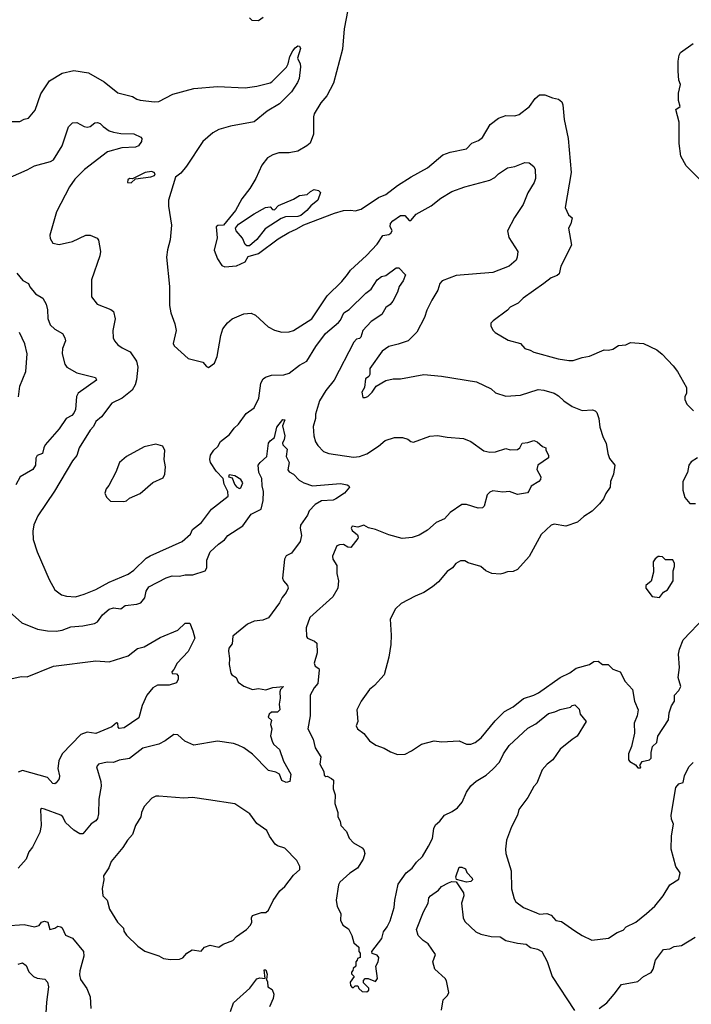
# Model space of a CAD drawing. Extents: x 1678759 to 1859541, y 384609 to 522867.
# Tile 446 of 466: x 1805055 to 1809641, y 504345 to 511067. Entities that reach past the tile are written whole.
import ezdxf

# ---------------------------------------------------------------- set-up
doc = ezdxf.new("R2010")
doc.units = 0

msp = doc.modelspace()

# ---------------------------------------------------------------- linework, layer by layer
at = {"layer": '0CON20XD'}
for points in [[(1807295.7, 511135), (1807271.4, 511005), (1807260, 510865), (1807197.8, 510635), (1807151.5, 510548.5), (1807110.8, 510499.2), (1807066.2, 510425), (1807061.2, 510405), (1807060.8, 510285), (1807038.8, 510225), (1807016.7, 510205), (1806955, 510169.2), (1806895, 510158), (1806825, 510158.8), (1806782.5, 510145), (1806747.5, 510125), (1806707.5, 510075), (1806667, 509983), (1806627.5, 509915), (1806572.5, 509845), (1806527.5, 509765), (1806447.5, 509665), (1806407, 509663), (1806396.7, 509653.3), (1806403, 509577), (1806383.9, 509493.9), (1806406.7, 509435), (1806435, 509390), (1806455, 509380), (1806535, 509387.5), (1806595, 509413.8), (1806615, 509450), (1806685, 509471.2), (1806819.5, 509570.5), (1806892.5, 509615), (1806943.9, 509636.1), (1806995, 509666.7), (1807204.2, 509745.8), (1807265, 509763.8), (1807315, 509766.7), (1807345, 509761.2), (1807385.7, 509774.3), (1807505, 509852.9), (1807555, 509874.3), (1807634.6, 509935.4), (1807728.8, 509995), (1807838.8, 510055), (1807945, 510144), (1807995, 510162.9), (1808105, 510186), (1808142.5, 510225), (1808187, 510243), (1808215, 510263.8), (1808268.3, 510351.7), (1808325.6, 510394.4), (1808375, 510412), (1808435, 510410), (1808465, 510420.8)], [(1806625, 511080), (1806640, 511065), (1806685, 511062.5), (1806716.4, 511083.6)], [(1804987, 510373), (1805055, 510372.5), (1805085, 510387.5), (1805115.9, 510394.1), (1805160.7, 510449.3), (1805199.7, 510560.3), (1805259.3, 510650.7), (1805345, 510702), (1805425, 510720), (1805525, 510704.2), (1805632.1, 510642.1), (1805725, 510568), (1805825, 510543.8), (1805854.4, 510524.4), (1805878.5, 510518.5), (1805975, 510505.6), (1806005, 510508.1), (1806101.2, 510558.8), (1806245, 510596.4), (1806405, 510610.9), (1806595, 510601.8), (1806675, 510613.5), (1806765, 510636.2), (1806777.5, 510642.5), (1806876.4, 510743.6), (1806889.2, 510765), (1806899.2, 510815), (1806919.2, 510855), (1806935, 510876), (1806955, 510888.8), (1806965.9, 510885.9), (1806971.7, 510871.7), (1806950.8, 510805), (1806970, 510765), (1806972, 510745), (1806962.5, 510665), (1806952.4, 510637.6), (1806911.9, 510575), (1806828, 510492), (1806745, 510442.2), (1806655, 510368.9), (1806495, 510340.9), (1806415, 510316.7), (1806374.6, 510295.4), (1806305.8, 510235), (1806195, 510066.2), (1806155, 510020), (1806118.8, 509991.2), (1806071.9, 509835), (1806070, 509795), (1806090.5, 509665), (1806083.3, 509565), (1806063.1, 509495), (1806058.1, 509445), (1806078.1, 509245), (1806078.6, 509115), (1806087.5, 509065), (1806115, 508990), (1806124, 508945), (1806102.7, 508857.3), (1806109.7, 508839.7), (1806205, 508754), (1806305, 508730), (1806330.5, 508700.5), (1806345, 508693.3), (1806385, 508722.5), (1806402.3, 508767.7), (1806428.3, 508911.7), (1806442.5, 508957.5), (1806473.4, 508996.6), (1806505, 509023.8), (1806585, 509058), (1806635, 509063.8), (1806665, 509048.8), (1806750.9, 508970.9), (1806795, 508947.5), (1806845, 508934.2), (1806895, 508936), (1806925, 508945.8), (1807049.4, 509025), (1807155, 509181.2), (1807255, 509280), (1807293, 509327), (1807313.5, 509356.5), (1807422.6, 509457.4), (1807495, 509534.3), (1807535, 509594.2), (1807575, 509600.4), (1807590.1, 509609.9), (1807598.9, 509625), (1807585.7, 509655), (1807587.5, 509675), (1807603.7, 509695), (1807655, 509731), (1807685, 509730.5), (1807715, 509696.7), (1807725, 509696.5), (1807761.2, 509738.8), (1807865, 509797.5), (1807931.2, 509848.8), (1808005, 509893.1), (1808095, 509925.5), (1808265, 509972.2), (1808299.1, 509990.9), (1808325, 510015.7), (1808385, 510055.8), (1808435, 510064.2), (1808505, 510091.2), (1808535, 510090), (1808565.8, 510065.8), (1808575.8, 510045), (1808578.1, 509981.9)], [(1809695, 509980.8), (1809605, 510070), (1809570, 510135), (1809558.3, 510221.7), (1809557.7, 510367.7), (1809536.2, 510455), (1809564, 510475), (1809553.4, 510515), (1809553.8, 510565), (1809567.2, 510625), (1809556.1, 510655), (1809551.5, 510715), (1809551.8, 510785), (1809558.4, 510825), (1809566.3, 510843.6), (1809655, 510905.4)], [(1808465, 510420.8), (1808535.4, 510474.6), (1808575, 510530), (1808605, 510553.3), (1808640, 510555), (1808692.8, 510532.8), (1808734.2, 510524.2), (1808757.3, 510507.3), (1808763.8, 510485), (1808772.7, 510385), (1808799.2, 510255), (1808820, 510025), (1808780, 509785), (1808803.3, 509735), (1808827.5, 509715), (1808817.6, 509672.4), (1808802.1, 509645), (1808823.2, 509526.8), (1808749.2, 509385), (1808737.9, 509332.1), (1808725, 509320.4), (1808683.8, 509305), (1808633.8, 509265), (1808493.6, 509166.4), (1808458.7, 509131.3), (1808404.6, 509105.4), (1808385, 509084), (1808288.3, 509011.7), (1808272.5, 508995), (1808272.5, 508975), (1808287.5, 508945), (1808301.7, 508931.7), (1808389.7, 508879.7), (1808475.7, 508855.7), (1808505, 508822), (1808541.7, 508811.7), (1808565, 508798), (1808732.1, 508752.1), (1808805, 508740.8), (1808835, 508741.4), (1808895, 508761.4), (1808945, 508770), (1809045, 508813.3), (1809075, 508811.2), (1809105, 508818.8), (1809145, 508843.3), (1809193, 508847), (1809225, 508862.5), (1809315, 508857.5), (1809405, 508812.5), (1809443, 508783), (1809517.5, 508705), (1809547.5, 508665), (1809607.5, 508555), (1809607.5, 508515), (1809597.5, 508495), (1809597.5, 508475), (1809611.7, 508441.7), (1809656.4, 508396.4)], [(1804955, 509976.2), (1805105, 510042.5), (1805155, 510070.5), (1805265, 510098.2), (1805285, 510110), (1805345, 510206), (1805388.9, 510335), (1805415, 510364), (1805445, 510364.2), (1805495, 510336.9), (1805515, 510333.1), (1805535, 510336.9), (1805567.1, 510362.9), (1805585, 510365.5), (1805605, 510357.8), (1805625, 510337.1), (1805665, 510309.1), (1805695, 510299.1), (1805745, 510290.6), (1805835, 510287.5), (1805882.5, 510265), (1805890, 510255), (1805887.5, 510235), (1805865, 510206.7), (1805845, 510198), (1805753, 510193), (1805655, 510164), (1805496.5, 510043.5), (1805430.9, 509979.1), (1805395, 509926.2), (1805305.7, 509755), (1805260, 509595), (1805262.7, 509572.7), (1805280.5, 509540.5), (1805325, 509532.9), (1805416.4, 509553.6), (1805507.5, 509595), (1805536.6, 509596.6), (1805583.3, 509575), (1805592.5, 509562.5), (1805605.6, 509485), (1805602.9, 509455), (1805545, 509290), (1805546.2, 509175), (1805583.3, 509125), (1805677.9, 509087.9), (1805696, 509075), (1805706.9, 509025), (1805690.6, 508945), (1805694, 508895), (1805702, 508875), (1805725, 508848), (1805755, 508825.8), (1805809.3, 508799.3), (1805853.3, 508735), (1805860.5, 508695), (1805851.7, 508608.3), (1805842.9, 508575), (1805822.6, 508537.4), (1805755, 508484.2), (1805685, 508448), (1805613.3, 508355), (1805575.6, 508325), (1805559.5, 508290.5), (1805535, 508263.8), (1805461.4, 508145), (1805445, 508091.2), (1805414.5, 508055.5), (1805292.1, 507847.9), (1805179.7, 507680.3), (1805151.7, 507618.3), (1805144.3, 507575.7), (1805147.9, 507517.9), (1805174.2, 507435), (1805255.7, 507245.7), (1805293.8, 507175), (1805340.6, 507140.6), (1805375, 507132), (1805435, 507127.1), (1805495, 507145.7), (1805575, 507177.5), (1805665, 507226.9), (1805795, 507281.4), (1805835, 507310), (1805918.8, 507391.2), (1805945, 507407.7), (1806165, 507504.3), (1806220.6, 507555), (1806235, 507587.5), (1806295.9, 507634.1), (1806365, 507725.8), (1806477.5, 507815), (1806476.7, 507846.7), (1806452, 507895), (1806443.3, 507935), (1806396.2, 507985), (1806358, 508045), (1806353.8, 508065), (1806357.5, 508095), (1806380.7, 508129.3), (1806407.3, 508152.7), (1806425, 508186.7), (1806487.5, 508235), (1806520.5, 508279.5), (1806550, 508305), (1806601.7, 508378.3), (1806655, 508416.2), (1806687.2, 508482.8), (1806702.5, 508585), (1806716.7, 508615), (1806733.1, 508626.9), (1806775, 508640.6), (1806858.6, 508641.4), (1806895, 508652.8), (1806965, 508708.5), (1807015.2, 508734.8), (1807076.9, 508835), (1807143.6, 508925), (1807231.2, 508998.8), (1807245, 509015.7), (1807267.5, 509065), (1807305, 509088.1), (1807419.2, 509200.8), (1807455, 509227.8), (1807495, 509290), (1807525, 509312.9), (1807555, 509320), (1807625, 509373.3), (1807645, 509372.5), (1807690, 509325), (1807674.2, 509285), (1807647.1, 509245), (1807635, 509206), (1807601.9, 509145), (1807585, 509123.3), (1807555, 509102.9), (1807527.8, 509055), (1807454.1, 509005.9), (1807397.8, 508945), (1807385, 508900), (1807375, 508890), (1807354.7, 508885.3), (1807336.9, 508865), (1807202.8, 508607.2), (1807144.4, 508535), (1807101.9, 508465), (1807074.5, 508375), (1807074.3, 508345), (1807059.8, 508290.2), (1807062.9, 508225), (1807074.4, 508185), (1807089.8, 508159.8), (1807128.9, 508118.9), (1807165, 508105.6), (1807335, 508079.4), (1807375.5, 508084.5), (1807425, 508103.1), (1807505, 508154.4), (1807551.2, 508195), (1807615, 508214.3), (1807670, 508215), (1807705, 508203.3), (1807726.4, 508186.4), (1807745, 508183.3), (1807855.5, 508224.5), (1807907.4, 508227.4), (1807974, 508216), (1808085, 508208.5), (1808135, 508186.7), (1808225, 508124.4), (1808265, 508114.4), (1808305, 508117.8), (1808375, 508139.2), (1808405, 508130), (1808455, 508132.3), (1808470, 508145), (1808486.2, 508175), (1808525, 508179.4), (1808565, 508194.2), (1808588, 508185), (1808625, 508152.5), (1808646.7, 508145), (1808648.3, 508128.3), (1808666, 508095), (1808666.2, 508075), (1808592.5, 508025), (1808587, 507997), (1808612.5, 507945), (1808611.7, 507928.3), (1808600, 507915), (1808547, 507883), (1808532.5, 507847.5), (1808522.5, 507837.5), (1808455, 507825.8), (1808400, 507845), (1808355, 507841.9), (1808285, 507850.8), (1808265, 507842), (1808246.8, 507823.2), (1808225.8, 507745), (1808215.7, 507734.3), (1808185, 507731.4), (1808105, 507756.9), (1808075, 507756.9), (1807995, 507702.5), (1807955, 507660), (1807898.6, 507635), (1807839, 507581), (1807782.3, 507547.7), (1807735, 507532.7), (1807665.6, 507525.6), (1807575, 507550), (1807485, 507587.5), (1807437.7, 507597.7), (1807405, 507616.2), (1807363, 507603), (1807325, 507610), (1807317.5, 507595), (1807325, 507580), (1807360.7, 507550.7), (1807366.7, 507535), (1807363.3, 507525), (1807315, 507462.5), (1807295, 507466), (1807265, 507483.1), (1807237.6, 507482.4), (1807220, 507475), (1807190.8, 507405), (1807194, 507385), (1807220.7, 507340.7), (1807220, 507285), (1807231.4, 507235), (1807227.1, 507185), (1807192.2, 507127.8), (1807035, 506986.7), (1807012, 506915), (1807013.3, 506855), (1807020, 506845), (1807067.5, 506825), (1807085, 506810), (1807087.3, 506745), (1807065.6, 506675), (1807073.1, 506653.1), (1807097.5, 506637.5), (1807098.8, 506628.8), (1807091.1, 506535), (1807065, 506506), (1807037.5, 506455), (1807039.2, 506315), (1807022, 506225), (1807060, 506155), (1807072.2, 506095), (1807112.1, 506035), (1807103.3, 505985), (1807131.2, 505935), (1807135, 505910), (1807145, 505900), (1807155, 505902.5), (1807185, 505887.5), (1807196.7, 505875), (1807196.4, 505816.4), (1807210, 505775), (1807206.4, 505716.4), (1807226.2, 505655), (1807226.7, 505625), (1807242.5, 505595), (1807247.5, 505565), (1807287.5, 505525), (1807305, 505480), (1807335, 505447.5), (1807393, 505413), (1807405, 505400), (1807412.5, 505375), (1807400, 505335), (1807361.2, 505275), (1807308.8, 505241.2), (1807241.7, 505178.3), (1807231.2, 505161.2), (1807215.6, 505055), (1807223.3, 505013.3), (1807248.8, 504965), (1807245, 504920), (1807262.5, 504885), (1807300, 504860), (1807323.3, 504815), (1807337.5, 504765), (1807370, 504735), (1807370, 504705), (1807380, 504695), (1807380, 504665), (1807361.7, 504658.3), (1807360, 504645), (1807350, 504635), (1807350, 504605), (1807331.7, 504588.3), (1807330, 504575), (1807320, 504565), (1807321.7, 504551.7), (1807340, 504535), (1807312.5, 504495), (1807313, 504473), (1807325, 504460), (1807335, 504460), (1807345, 504470), (1807365, 504470), (1807371.7, 504451.7), (1807393, 504433), (1807425, 504430), (1807438.3, 504441.7), (1807440, 504455), (1807401.7, 504491.7), (1807401.7, 504508.3), (1807415, 504520), (1807435, 504520), (1807485, 504500), (1807499.3, 504520.7), (1807487.5, 504605), (1807502.5, 504635), (1807507.5, 504665), (1807495, 504680), (1807461.7, 504691.7), (1807460, 504705), (1807526.7, 504795), (1807539.3, 504840.7), (1807565, 504873.3), (1807585.7, 504915), (1807612.5, 505005), (1807615.8, 505055), (1807638.9, 505165), (1807695, 505242), (1807735, 505273.8), (1807764.5, 505315.5), (1807805, 505354), (1807845.6, 505424.4), (1807872.7, 505477.3), (1807882.7, 505545), (1807895, 505569.2), (1807925, 505594.4), (1807955, 505636.9), (1808008.3, 505661.7), (1808043.8, 505686.2), (1808075.6, 505725), (1808105, 505794.2), (1808135, 505836.9), (1808171.8, 505868.2), (1808241.4, 505908.6), (1808285, 505950), (1808331.5, 505998.5), (1808357.6, 506055), (1808397.9, 506112.1), (1808525, 506230.6), (1808579.6, 506260.4), (1808665, 506330.8), (1808708.8, 506341.2), (1808745, 506358.5), (1808816, 506374), (1808827.5, 506385), (1808845, 506390), (1808875, 506360), (1808882.5, 506325), (1808923.8, 506275), (1808862.5, 506175), (1808827.9, 506152.1), (1808745, 506087.5), (1808695.8, 506015), (1808657.5, 505985), (1808623.1, 505945), (1808585.5, 505855), (1808565, 505831.4), (1808523.8, 505756.2), (1808463.5, 505675), (1808453.5, 505635), (1808412.8, 505557.2), (1808378.5, 505465), (1808371.4, 505405), (1808374.3, 505375), (1808410, 505255), (1808412.3, 505132.3), (1808431.2, 505065), (1808443.3, 505045), (1808495, 505006.2), (1808585, 504968.8), (1808605, 504961.2), (1808655, 504965.7), (1808685, 504954), (1808715, 504918), (1808755, 504910), (1808845, 504846)], [(1805815, 509953.3), (1805845, 509980), (1805950, 509995), (1805976.1, 510003.9), (1805980, 510015), (1805972.5, 510025), (1805955, 510031.2), (1805912.5, 510025), (1805825, 509980), (1805805, 509982.5), (1805792.5, 509975), (1805790, 509955), (1805815, 509953.3)], [(1808578.1, 509981.9), (1808569.2, 509955), (1808525.7, 509884.3), (1808492.9, 509805), (1808433.8, 509716.2), (1808385.6, 509625), (1808395, 509581.2), (1808456, 509485), (1808452.5, 509445), (1808444.2, 509425), (1808398, 509385), (1808285, 509340.6), (1808035, 509321.4), (1807940, 509285), (1807924.4, 509265.6), (1807909.1, 509220.9), (1807868.3, 509151.7), (1807836.2, 509085), (1807820, 509035), (1807765.8, 508934.2), (1807707.5, 508875), (1807638.6, 508851.4), (1807576.7, 508835), (1807530, 508805), (1807445.8, 508685), (1807445.4, 508644.6), (1807438.4, 508631.6), (1807416, 508615), (1807410, 508555), (1807391.2, 508525), (1807397.5, 508487.5), (1807415, 508486.7), (1807432.5, 508495), (1807462.5, 508525), (1807490, 508565), (1807555.9, 508604.1), (1807605, 508616), (1807655.8, 508614.2), (1807815, 508643.8), (1807936.4, 508633.6), (1808175, 508594), (1808275, 508546.2), (1808305, 508520), (1808375, 508496.2), (1808474.1, 508504.1), (1808595, 508541.5), (1808635, 508538.5), (1808705, 508517.1), (1808735, 508500), (1808770, 508465), (1808827.4, 508427.4), (1808895, 508398.1), (1808966.1, 508403.9), (1808985, 508397.1), (1808995.5, 508385.5), (1809009.5, 508345), (1809015.5, 508285.5), (1809039.2, 508215), (1809059.4, 508175), (1809070, 508105), (1809082.4, 508072.4), (1809118.8, 508025), (1809110, 507965), (1809088.8, 507915), (1809088.2, 507875), (1809056.6, 507833.4), (1809040.6, 507795), (1809015, 507760.8), (1808965, 507712.2), (1808906.2, 507675), (1808865, 507636), (1808785, 507609.2), (1808705, 507622.2), (1808684, 507615), (1808617, 507553), (1808535, 507403.3), (1808455, 507313.3), (1808425, 507300), (1808385, 507296.7), (1808354, 507286), (1808335, 507281.2), (1808280, 507285), (1808237.5, 507305), (1808205, 507333.3), (1808118.3, 507358.3), (1808095, 507372.5), (1808065, 507372.5), (1808032.5, 507355), (1808010, 507325), (1807975, 507300), (1807915, 507230), (1807874.1, 507195.9), (1807815, 507156.2), (1807755, 507132), (1807659.1, 507080.9), (1807621.2, 507045), (1807584, 506975), (1807590.8, 506865), (1807588.3, 506801.7), (1807576.1, 506713.9), (1807543.8, 506595), (1807477.7, 506522.3), (1807442.5, 506495), (1807387.5, 506415), (1807357.5, 506355), (1807363.3, 506275), (1807353.3, 506245), (1807362.5, 506225), (1807403.9, 506193.9), (1807444.2, 506144.2), (1807487.5, 506115), (1807543.9, 506093.9), (1807587.7, 506067.7), (1807635, 506050), (1807686.4, 506053.6), (1807730, 506075), (1807798.3, 506121.7), (1807885, 506142.5), (1807935, 506136.7), (1808055, 506143.3), (1808105, 506121.2), (1808135, 506122), (1808165, 506131.2), (1808206, 506165), (1808300.7, 506279.3), (1808366.2, 506345), (1808425.3, 506374.7), (1808495, 506432.2), (1808566.7, 506455), (1808598.6, 506471.4), (1808745.8, 506575), (1808811.9, 506608.1), (1808855, 506639.2), (1808945.5, 506664.5), (1808975, 506685.8), (1809005, 506688.1), (1809035, 506665.7), (1809074.4, 506664.4), (1809105, 506632.2), (1809155.8, 506615.8), (1809189.1, 506549.1), (1809239.2, 506495), (1809253.8, 506415), (1809278.8, 506355), (1809272, 506315), (1809251.2, 506265), (1809253.6, 506196.4), (1809233.3, 506105), (1809212.5, 506055), (1809212.5, 506015), (1809221.7, 506001.7), (1809259.3, 505979.3), (1809275, 505960), (1809295, 505960), (1809297, 505967), (1809290, 505975), (1809305, 506002.5), (1809355, 506013.8), (1809366.7, 506025), (1809366.7, 506065), (1809376, 506104), (1809405, 506132.5), (1809412.5, 506175), (1809485, 506287.5), (1809490, 506335), (1809507, 506383), (1809525.7, 506415), (1809526, 506455), (1809555, 506487.5), (1809568.8, 506515), (1809550.8, 506575), (1809560.5, 506645), (1809554.6, 506735), (1809559.6, 506770.4), (1809586.2, 506833.8), (1809732.7, 506987.3)], [(1806625, 509522.5), (1806605, 509523.3), (1806595, 509533.3), (1806576.7, 509575), (1806533.8, 509625), (1806528.8, 509645), (1806549.5, 509670.5), (1806655, 509741.2), (1806734.1, 509785.9), (1806765, 509790), (1806781.7, 509771.7), (1806795, 509770), (1806821.7, 509798.3), (1806925, 509842.5), (1806965, 509867.5), (1807017, 509873), (1807040, 509895), (1807065, 509907.5), (1807095, 509900), (1807108.3, 509888.3), (1807090, 509835), (1807042.5, 509797.5), (1807016.7, 509765), (1806975, 509730), (1806955, 509723.8), (1806869.3, 509720.7), (1806840.3, 509709.7), (1806731.4, 509638.6), (1806675, 509566.7), (1806625, 509522.5)], [(1805035, 509337.5), (1805077.3, 509287.3), (1805115.7, 509265.7), (1805125, 509243.3), (1805162.5, 509195), (1805213.3, 509165), (1805236.7, 509125), (1805245.7, 509085.7), (1805247.9, 509027.9), (1805262.9, 508985), (1805294.5, 508954.5), (1805346.2, 508925), (1805363.8, 508895), (1805367.5, 508875), (1805347, 508823), (1805344.2, 508785), (1805362.5, 508715), (1805375.6, 508695.6), (1805445, 508655.7), (1805573.6, 508623.6), (1805578.8, 508605), (1805453.1, 508516.9), (1805443.3, 508495), (1805436.1, 508405), (1805425, 508380.6), (1805410.6, 508365), (1805372.9, 508345), (1805325, 508274.4), (1805228.9, 508165), (1805218.6, 508145), (1805211.2, 508105), (1805175, 508091.2), (1805165.6, 508074.4), (1805162.2, 508025), (1805144.7, 507995.3), (1805057.8, 507945), (1805029.1, 507890.9)], [(1805047.1, 508492.9), (1805056.5, 508565), (1805096.5, 508665), (1805105.4, 508785), (1805089.5, 508855), (1805052.6, 508932.6)], [(1804984.2, 507024.2), (1805070.3, 506950.3), (1805175.7, 506905.7), (1805245, 506894.3), (1805305, 506892.5), (1805345, 506899.1), (1805405, 506921.9), (1805485, 506928.6), (1805565, 506944.3), (1805585, 506955.8), (1805621.1, 507005), (1805665, 507041.6), (1805695, 507050.8), (1805745.8, 507044.2), (1805775, 507068.1), (1805855, 507075.7), (1805881.2, 507085), (1805909.1, 507120.9), (1805919.1, 507165), (1805936.7, 507195), (1806054.3, 507255.7), (1806095, 507269.3), (1806145, 507266.8), (1806185, 507278.1), (1806237, 507277), (1806321.8, 507305), (1806332.1, 507325), (1806332.9, 507377.1), (1806355.9, 507434.1), (1806412.5, 507487.5), (1806453.8, 507515), (1806476, 507545), (1806578.2, 507611.8), (1806635, 507691.4), (1806704.2, 507725), (1806717.5, 507785), (1806719.7, 507845), (1806710.9, 507885), (1806709.1, 507935), (1806687.3, 507975), (1806684.3, 508025.7), (1806696.2, 508045), (1806741.9, 508085), (1806754.3, 508175), (1806765, 508192), (1806794.2, 508215), (1806811.1, 508285), (1806852.3, 508337.7), (1806865.8, 508335), (1806849.2, 508295), (1806864.4, 508225), (1806861.2, 508201.2)], [(1806861.2, 508201.2), (1806850, 508175), (1806851.9, 508165), (1806881.4, 508135), (1806874.6, 508085), (1806895.5, 508045), (1806885.7, 507995), (1806895, 507980), (1806925, 507963.3), (1806962.7, 507922.7), (1806994.6, 507904.6), (1807055, 507884.5), (1807245, 507900), (1807290.8, 507890.8), (1807302.5, 507885), (1807306.2, 507875), (1807272.9, 507835), (1807212.9, 507795), (1807195, 507787.7), (1807115, 507782.2), (1807073.3, 507756.7), (1807032.2, 507715), (1807020.6, 507685), (1806972.9, 507615), (1806970, 507595), (1806979.4, 507545), (1806970.5, 507505), (1806910, 507425), (1806875, 507406), (1806863.1, 507385), (1806848.9, 507255), (1806855.5, 507235.5), (1806884.2, 507205), (1806887.1, 507185), (1806875, 507156.7), (1806848.2, 507121.8), (1806829.5, 507085), (1806755, 506983.8), (1806715, 506967.1), (1806655, 506961.4), (1806610, 506940), (1806510.7, 506859.3), (1806505, 506806.7), (1806483.6, 506776.4), (1806481.3, 506755), (1806487.5, 506705), (1806484.5, 506664.5), (1806496, 506606), (1806503.6, 506593.6), (1806532.5, 506575), (1806547.5, 506545), (1806585, 506517.5), (1806644.2, 506494.2), (1806685, 506500), (1806735, 506491.9), (1806782.8, 506507.2), (1806856.7, 506515), (1806836.4, 506493.6), (1806832.3, 506477.7), (1806834.2, 506435), (1806826.2, 506395), (1806830.6, 506355), (1806815, 506338.6), (1806775, 506338.6), (1806759.2, 506325), (1806751.2, 506305), (1806773.3, 506285), (1806768, 506255), (1806775.8, 506225), (1806767.6, 506177.6), (1806781.1, 506135), (1806789.6, 506119.6), (1806828.1, 506085), (1806856, 506005), (1806907.5, 505915), (1806900, 505865), (1806875, 505860), (1806845, 505872.5), (1806830, 505915), (1806805, 505928.6), (1806755, 505941.4), (1806645, 506053.3), (1806585, 506096.9), (1806546.2, 506115), (1806515, 506126.2), (1806405, 506140.6), (1806245, 506114.3), (1806181.4, 506141.4), (1806135, 506183.8), (1806106.4, 506186.4), (1806047.1, 506142.9), (1806005, 506120.4), (1805895, 506092.5), (1805805, 506023.2), (1805735, 506011.4), (1805695, 505996.2), (1805652.7, 505997.3), (1805592.5, 505985), (1805578.8, 505965), (1805608.9, 505865), (1805611.5, 505835), (1805594.6, 505745), (1805593.1, 505645), (1805586, 505614), (1805573.7, 505596.3), (1805542.7, 505577.3), (1805485, 505509.5), (1805465, 505509.6), (1805423.6, 505533.6), (1805368.5, 505585), (1805348.5, 505625), (1805335, 505636.2), (1805225, 505677.5), (1805205, 505681.2), (1805196.7, 505675), (1805200.5, 505565), (1805193.3, 505516.7), (1805141.8, 505418.2), (1805116.9, 505385), (1805100, 505335), (1805045, 505274.6)], [(1805765, 507777.5), (1805785, 507782.5), (1805805, 507800), (1805878.3, 507831.7), (1805965, 507907.5), (1806035, 507940), (1806046.7, 507965), (1806051.2, 508015), (1806042.5, 508065), (1806046, 508125), (1806032.5, 508155), (1805985, 508168), (1805905, 508152), (1805785, 508086), (1805735.9, 508044.1), (1805711.7, 507978.3), (1805664.1, 507885.9), (1805646.2, 507865), (1805636.7, 507835), (1805647, 507807), (1805675, 507780), (1805765, 507777.5)], [(1809683.3, 508075), (1809641.2, 508048.8), (1809623.8, 508025), (1809616.2, 507975), (1809583.3, 507915), (1809582.5, 507855), (1809597.5, 507805), (1809630, 507765), (1809670, 507765)], [(1806555, 507867.1), (1806565, 507870.8), (1806577.5, 507905), (1806565, 507928.6), (1806525, 507953.3), (1806485, 507960), (1806480, 507945), (1806505, 507940), (1806522, 507895), (1806535, 507878.8), (1806555, 507867.1)], [(1809425, 507122.5), (1809450.7, 507159.3), (1809477.5, 507175), (1809516.2, 507235), (1809517.5, 507305), (1809527.5, 507335), (1809527.5, 507355), (1809515, 507380), (1809465, 507380), (1809445, 507400), (1809425, 507403.3), (1809415, 507402.5), (1809393.6, 507386.4), (1809380, 507365), (1809382.5, 507295), (1809367, 507233), (1809330, 507205), (1809330, 507185), (1809375, 507130), (1809425, 507122.5)], [(1804993.8, 506566.2), (1805065, 506583.1), (1805105, 506580.6), (1805285.5, 506654.5), (1805575, 506688.8), (1805666.1, 506683.9), (1805795, 506723.8), (1805860, 506775), (1805905, 506785.8), (1806015, 506850), (1806135, 506900), (1806185, 506946.7), (1806216.7, 506946.7), (1806238, 506895), (1806250, 506845), (1806205, 506752.5), (1806130, 506675), (1806108.3, 506631.7), (1806093.3, 506615), (1806095, 506603.3), (1806125, 506600), (1806137.1, 506587.1), (1806138, 506565), (1806125, 506540), (1806075.6, 506524.4), (1805995.6, 506524.4), (1805963.6, 506506.4), (1805922.5, 506455), (1805891.4, 506385), (1805869.2, 506300.8), (1805768.3, 506231.7), (1805735, 506228.8), (1805727.7, 506237.7), (1805726, 506265), (1805715, 506266.2), (1805685, 506240), (1805575, 506194), (1805515, 506202.5), (1805473.2, 506186.8), (1805344.2, 506055), (1805323, 506007), (1805314.4, 505955), (1805326, 505905), (1805324, 505885), (1805305, 505856), (1805295, 505850), (1805282.1, 505852.1), (1805243.8, 505893.8), (1805075, 505941.5), (1805045, 505930.5)], [(1808845, 504846), (1808895, 504813.8), (1808961.7, 504781.7), (1809075, 504796.2), (1809135, 504836), (1809175, 504851.2), (1809197.3, 504872.7), (1809263.3, 504905), (1809336.2, 504965), (1809391.2, 505015), (1809450, 505085), (1809495, 505160), (1809555, 505200), (1809565, 505242.5), (1809534.5, 505284.5), (1809503.9, 505405), (1809506.8, 505495), (1809519.5, 505575), (1809505, 505608.8), (1809503, 505635), (1809535.6, 505825), (1809555, 505849.2), (1809585, 505860), (1809595.6, 505905), (1809623.4, 505966.6), (1809655, 505995.7)], [(1806085, 504650), (1806145, 504653.3), (1806168.3, 504661.7), (1806197, 504693), (1806233.6, 504716.4), (1806295, 504707.5), (1806317.5, 504735), (1806355, 504748), (1806415, 504734), (1806445, 504756.2), (1806510.5, 504779.5), (1806535, 504808.8), (1806603.3, 504855), (1806630, 504885), (1806640, 504905), (1806636.7, 504935), (1806645, 504950), (1806705, 504972.5), (1806735, 504972.5), (1806755, 504987.5), (1806786.4, 505053.6), (1806830.6, 505119.4), (1806865, 505148.8), (1806925, 505226.7), (1806967.5, 505265), (1806967.5, 505285), (1806947.7, 505327.7), (1806865, 505410), (1806815, 505426.7), (1806798.3, 505438.3), (1806761.7, 505491.7), (1806742.3, 505532.3), (1806675, 505578.8), (1806626.2, 505645), (1806525, 505712.9), (1806345, 505740), (1806235, 505755.6), (1806175, 505752), (1806005, 505766.7), (1805983.6, 505766.4), (1805957, 505753), (1805904.1, 505695.9), (1805886.7, 505655), (1805882.5, 505625), (1805846.7, 505565), (1805825.8, 505504.2), (1805790, 505465), (1805760, 505415), (1805679.3, 505320.7), (1805663.6, 505276.4), (1805627, 505223), (1805630, 505195), (1805617.5, 505135), (1805623.3, 505085), (1805652.5, 505055), (1805667.5, 504995), (1805722.5, 504905), (1805763.3, 504865), (1805766.7, 504845), (1805785, 504817.5), (1805862.3, 504742.3), (1805908.3, 504708.3), (1806005, 504676.7), (1806037, 504657), (1806085, 504650)], [(1808105, 505178), (1808037, 505197), (1808033.8, 505215), (1808055, 505281.2), (1808075, 505282), (1808098.8, 505268.8), (1808107.5, 505245), (1808143.8, 505205), (1808146.7, 505195), (1808135, 505183.8), (1808105, 505178)], [(1807934.5, 504305), (1807947.5, 504375), (1807975.7, 504405), (1807984.5, 504425), (1807968.5, 504505), (1807960.3, 504520.3), (1807890.4, 504585), (1807875.4, 504635), (1807894, 504685), (1807845, 504757.1), (1807809.7, 504779.7), (1807775.7, 504815), (1807764.5, 504855), (1807813.1, 504976.9), (1807844, 505035), (1807849.3, 505070.7), (1807860, 505085), (1807915, 505124), (1807935, 505148), (1807982.5, 505175), (1808005, 505183.3), (1808035, 505180), (1808085.7, 505105.7), (1808087.5, 505085), (1808070.8, 505035), (1808082.2, 504935), (1808095, 504909.2), (1808168.8, 504838.8), (1808202.8, 504822.8), (1808275, 504807.1), (1808335, 504804.3), (1808375, 504780.8), (1808455, 504761.1), (1808513.3, 504755), (1808543.1, 504733.1), (1808591.1, 504721.1), (1808620, 504705), (1808656.6, 504636.6), (1808692, 504535), (1808842.4, 504302.4)], [(1804955, 504881.1), (1805085, 504890.4), (1805155, 504874.7), (1805187.1, 504882.9), (1805204.5, 504905.5), (1805225, 504911.4), (1805246.2, 504905), (1805260, 504855), (1805295, 504864.2), (1805315, 504877.5), (1805335, 504874.2), (1805345, 504865.8), (1805367.5, 504817.5), (1805415, 504797.1), (1805491.4, 504705), (1805493, 504673), (1805465.9, 504574.1), (1805464.2, 504545), (1805470.8, 504515), (1805513.4, 504453.4), (1805535.6, 504395), (1805540, 504315)], [(1809013, 504317), (1809064.2, 504355), (1809115.4, 504414.6), (1809165, 504478.9), (1809275, 504501.1), (1809315, 504534.3), (1809367.7, 504562.3), (1809381.1, 504585), (1809395.6, 504645), (1809451.3, 504718.7), (1809495, 504724.2), (1809525, 504739.4), (1809575, 504745.6), (1809667.9, 504802.1)], [(1805045, 504618.9), (1805075, 504628), (1805099.3, 504609.3), (1805116.8, 504566.8), (1805150, 504535), (1805173, 504523), (1805225.5, 504515.5), (1805245.7, 504495.7), (1805251.4, 504465), (1805238.3, 504358.3), (1805232.9, 504285)], [(1806494.4, 504295), (1806515, 504355.8), (1806625.6, 504455), (1806675, 504519.4), (1806695, 504524.4), (1806730, 504520), (1806725, 504580), (1806735, 504580), (1806745, 504550), (1806740, 504515), (1806747.9, 504497.9), (1806750, 504465), (1806780, 504445), (1806790.8, 504415), (1806785.4, 504384.6), (1806761.7, 504328.3)]]:
    msp.add_lwpolyline(points, dxfattribs=at)

doc.saveas('drawing.dxf')
